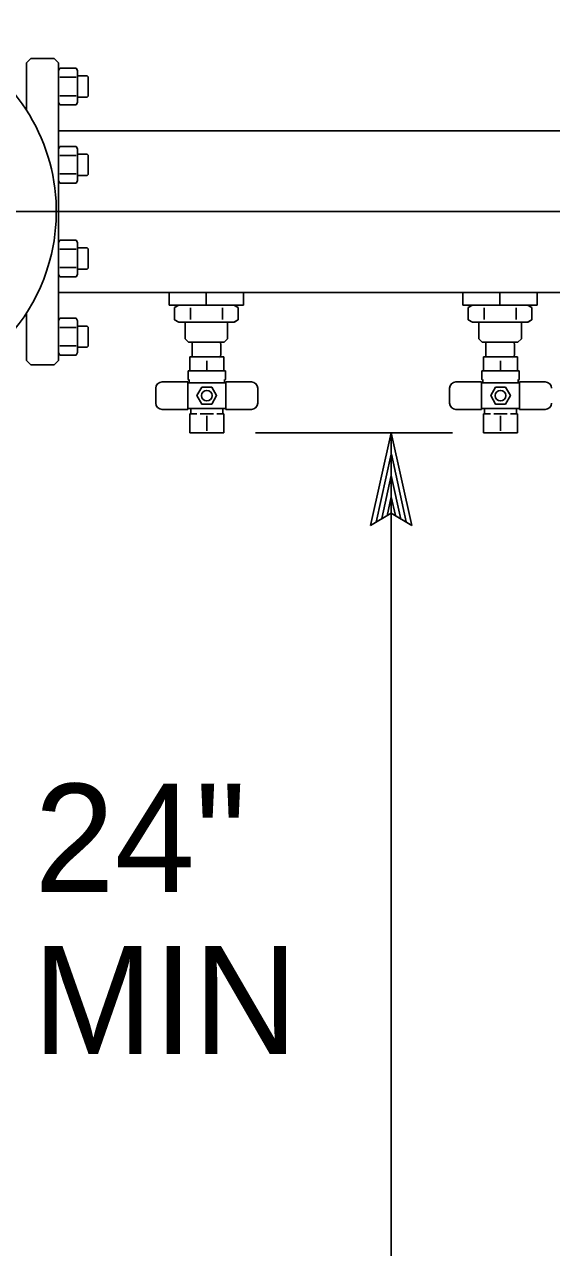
# Model space of a CAD drawing. Extents: x 6710407 to 6714861, y 1868090 to 1871317.
# Drawn here: x 6713841 to 6713875.1, y 1869906.9 to 1869986.1 of the extents above; entities that cross this region are included whole.
import ezdxf

# ---------------------------------------------------------------- set-up
doc = ezdxf.new("R2010")
doc.units = 0
doc.layers.add('Nongeo Data(60)', color=7, linetype='Continuous')

msp = doc.modelspace()

# ---------------------------------------------------------------- linework, layer by layer
at = {"layer": 'Nongeo Data(60)'}
for p, q in [((6713841.385, 1869983.89), (6713841.11, 1869983.614)), ((6713841.385, 1869983.89), (6713842.9, 1869983.89)), ((6713842.9, 1869983.89), (6713843.175, 1869983.614)), ((6713841.11, 1869980.534), (6713841.11, 1869983.614)), ((6713843.175, 1869983.614), (6713843.175, 1869979.484)), ((6713843.267, 1869983.268), (6713843.175, 1869983.108)), ((6713843.175, 1869981.043), (6713843.175, 1869983.108)), ((6713844.316, 1869983.268), (6713843.267, 1869983.268)), ((6713844.316, 1869983.268), (6713844.408, 1869983.108)), ((6713844.408, 1869981.043), (6713844.408, 1869983.108)), ((6713844.314, 1869982.672), (6713843.27, 1869982.672)), ((6713845.036, 1869982.764), (6713844.408, 1869982.764)), ((6713845.102, 1869982.698), (6713845.036, 1869982.764)), ((6713845.102, 1869981.453), (6713845.102, 1869982.698)), ((6713844.314, 1869981.48), (6713843.27, 1869981.48)), ((6713845.036, 1869981.387), (6713844.408, 1869981.387)), ((6713845.102, 1869981.453), (6713845.036, 1869981.387)), ((6713843.267, 1869980.883), (6713843.175, 1869981.043)), ((6713844.316, 1869980.883), (6713843.267, 1869980.883)), ((6713844.316, 1869980.883), (6713844.408, 1869981.043)), ((6713843.175, 1869964.342), (6713843.175, 1869979.484)), ((6713843.175, 1869979.209), (6713899.454, 1869979.209)), ((6713843.267, 1869978.202), (6713843.175, 1869978.042)), ((6713843.175, 1869975.977), (6713843.175, 1869978.042)), ((6713844.316, 1869978.202), (6713843.267, 1869978.202)), ((6713844.314, 1869977.606), (6713843.27, 1869977.606)), ((6713844.316, 1869978.202), (6713844.408, 1869978.042)), ((6713844.408, 1869975.977), (6713844.408, 1869978.042)), ((6713845.036, 1869977.698), (6713844.408, 1869977.698)), ((6713845.102, 1869977.632), (6713845.036, 1869977.698)), ((6713845.102, 1869976.387), (6713845.102, 1869977.632)), ((6713843.267, 1869975.817), (6713843.175, 1869975.977)), ((6713844.314, 1869976.414), (6713843.27, 1869976.414)), ((6713844.316, 1869975.817), (6713844.408, 1869975.977)), ((6713845.036, 1869976.321), (6713844.408, 1869976.321)), ((6713845.102, 1869976.387), (6713845.036, 1869976.321)), ((6713844.316, 1869975.817), (6713843.267, 1869975.817)), ((6713748.2, 1869973.985), (6713995.625, 1869973.985)), ((6713843.267, 1869972.139), (6713843.175, 1869971.979)), ((6713843.175, 1869969.914), (6713843.175, 1869971.979)), ((6713844.316, 1869972.139), (6713843.267, 1869972.139)), ((6713844.316, 1869972.139), (6713844.408, 1869971.979)), ((6713844.408, 1869969.914), (6713844.408, 1869971.979)), ((6713844.314, 1869971.542), (6713843.27, 1869971.542)), ((6713845.036, 1869971.635), (6713844.408, 1869971.635)), ((6713845.102, 1869971.569), (6713845.036, 1869971.635)), ((6713845.102, 1869970.324), (6713845.102, 1869971.569)), ((6713844.314, 1869970.35), (6713843.27, 1869970.35)), ((6713845.102, 1869970.324), (6713845.036, 1869970.258)), ((6713843.267, 1869969.754), (6713843.175, 1869969.914)), ((6713844.316, 1869969.754), (6713843.267, 1869969.754)), ((6713844.316, 1869969.754), (6713844.408, 1869969.914)), ((6713845.036, 1869970.258), (6713844.408, 1869970.258)), ((6713843.175, 1869968.747), (6713899.454, 1869968.747)), ((6713850.336, 1869967.921), (6713850.336, 1869968.747)), ((6713852.745, 1869967.921), (6713852.745, 1869968.747)), ((6713855.154, 1869967.921), (6713855.154, 1869968.747)), ((6713869.357, 1869967.921), (6713869.357, 1869968.747)), ((6713871.766, 1869967.921), (6713871.766, 1869968.747)), ((6713874.175, 1869967.921), (6713874.175, 1869968.747)), ((6713850.336, 1869967.921), (6713855.154, 1869967.921)), ((6713850.688, 1869967.761), (6713850.965, 1869967.921)), ((6713854.802, 1869967.761), (6713854.525, 1869967.921)), ((6713869.357, 1869967.921), (6713874.175, 1869967.921)), ((6713869.708, 1869967.761), (6713869.986, 1869967.921)), ((6713873.823, 1869967.761), (6713873.546, 1869967.921)), ((6713841.11, 1869967.422), (6713841.11, 1869964.342)), ((6713850.688, 1869967.761), (6713850.688, 1869966.98)), ((6713851.721, 1869967.757), (6713851.721, 1869966.984)), ((6713853.787, 1869967.757), (6713853.787, 1869966.984)), ((6713854.802, 1869967.761), (6713854.802, 1869966.98)), ((6713869.708, 1869967.761), (6713869.708, 1869966.98)), ((6713870.742, 1869967.757), (6713870.742, 1869966.984)), ((6713872.808, 1869967.757), (6713872.808, 1869966.984)), ((6713873.823, 1869967.761), (6713873.823, 1869966.98)), ((6713843.267, 1869967.072), (6713843.175, 1869966.913)), ((6713843.175, 1869964.848), (6713843.175, 1869966.913)), ((6713844.316, 1869967.072), (6713843.267, 1869967.072)), ((6713844.314, 1869966.476), (6713843.27, 1869966.476)), ((6713844.316, 1869967.072), (6713844.408, 1869966.913)), ((6713844.408, 1869964.848), (6713844.408, 1869966.913)), ((6713845.036, 1869966.569), (6713844.408, 1869966.569)), ((6713845.102, 1869966.503), (6713845.036, 1869966.569)), ((6713845.102, 1869965.258), (6713845.102, 1869966.503)), ((6713850.688, 1869966.98), (6713850.965, 1869966.82)), ((6713850.965, 1869966.82), (6713854.543, 1869966.82)), ((6713850.965, 1869966.82), (6713854.543, 1869966.82)), ((6713851.378, 1869965.75), (6713851.379, 1869966.82)), ((6713854.13, 1869965.75), (6713854.129, 1869966.82)), ((6713854.802, 1869966.98), (6713854.525, 1869966.82)), ((6713854.672, 1869966.894), (6713854.543, 1869966.82)), ((6713869.708, 1869966.98), (6713869.986, 1869966.82)), ((6713869.986, 1869966.82), (6713873.564, 1869966.82)), ((6713869.986, 1869966.82), (6713873.564, 1869966.82)), ((6713870.399, 1869965.75), (6713870.4, 1869966.82)), ((6713873.15, 1869965.75), (6713873.15, 1869966.82)), ((6713873.823, 1869966.98), (6713873.546, 1869966.82)), ((6713873.692, 1869966.894), (6713873.564, 1869966.82)), ((6713851.598, 1869965.531), (6713851.378, 1869965.75)), ((6713853.91, 1869965.531), (6713854.13, 1869965.75)), ((6713870.618, 1869965.531), (6713870.399, 1869965.75)), ((6713872.931, 1869965.531), (6713873.15, 1869965.75)), ((6713843.267, 1869964.688), (6713843.175, 1869964.848)), ((6713844.314, 1869965.284), (6713843.27, 1869965.284)), ((6713844.316, 1869964.688), (6713844.408, 1869964.848)), ((6713845.036, 1869965.192), (6713844.408, 1869965.192)), ((6713845.102, 1869965.258), (6713845.036, 1869965.192)), ((6713851.598, 1869965.531), (6713853.91, 1869965.531)), ((6713851.829, 1869965.325), (6713851.835, 1869965.531)), ((6713851.829, 1869964.774), (6713851.829, 1869965.325)), ((6713851.829, 1869964.774), (6713851.835, 1869964.567)), ((6713853.679, 1869965.325), (6713853.673, 1869965.531)), ((6713853.679, 1869964.774), (6713853.673, 1869964.567)), ((6713853.679, 1869964.774), (6713853.679, 1869965.325)), ((6713870.618, 1869965.531), (6713872.931, 1869965.531)), ((6713870.85, 1869965.325), (6713870.856, 1869965.531)), ((6713870.85, 1869964.774), (6713870.85, 1869965.325)), ((6713870.85, 1869964.774), (6713870.856, 1869964.567)), ((6713872.7, 1869965.325), (6713872.694, 1869965.531)), ((6713872.7, 1869964.774), (6713872.694, 1869964.567)), ((6713872.7, 1869964.774), (6713872.7, 1869965.325)), ((6713841.11, 1869964.342), (6713841.385, 1869964.066)), ((6713841.385, 1869964.066), (6713842.9, 1869964.066)), ((6713842.9, 1869964.066), (6713843.175, 1869964.342)), ((6713844.316, 1869964.688), (6713843.267, 1869964.688)), ((6713852.781, 1869964.567), (6713851.68, 1869964.567)), ((6713851.68, 1869963.664), (6713851.68, 1869964.567)), ((6713851.723, 1869964.456), (6713851.723, 1869964.456)), ((6713852.781, 1869964.567), (6713853.882, 1869964.567)), ((6713852.781, 1869964.316), (6713852.781, 1869963.664)), ((6713853.573, 1869964.456), (6713853.573, 1869964.456)), ((6713853.882, 1869963.664), (6713853.882, 1869964.567)), ((6713871.802, 1869964.567), (6713870.7, 1869964.567)), ((6713870.7, 1869963.664), (6713870.7, 1869964.567)), ((6713870.744, 1869964.456), (6713870.744, 1869964.456)), ((6713871.802, 1869964.567), (6713872.903, 1869964.567)), ((6713871.802, 1869964.316), (6713871.802, 1869963.664)), ((6713872.594, 1869964.456), (6713872.594, 1869964.456)), ((6713872.903, 1869963.664), (6713872.903, 1869964.567)), ((6713853.982, 1869963.664), (6713851.58, 1869963.664)), ((6713851.58, 1869963.664), (6713851.58, 1869963.112)), ((6713853.882, 1869963.664), (6713853.882, 1869963.805)), ((6713853.982, 1869963.664), (6713853.982, 1869963.112)), ((6713873.003, 1869963.664), (6713870.6, 1869963.664)), ((6713870.6, 1869963.664), (6713870.6, 1869963.112)), ((6713872.903, 1869963.664), (6713872.903, 1869963.805)), ((6713873.003, 1869963.664), (6713873.003, 1869963.112)), ((6713849.477, 1869962.062), (6713849.477, 1869962.541)), ((6713851.542, 1869962.954), (6713849.89, 1869962.954)), ((6713851.542, 1869962.062), (6713851.542, 1869962.954)), ((6713852.781, 1869962.888), (6713851.542, 1869962.888)), ((6713851.68, 1869963.063), (6713851.614, 1869963.063)), ((6713851.632, 1869963.026), (6713851.632, 1869962.888)), ((6713852.781, 1869962.888), (6713854.02, 1869962.888)), ((6713853.882, 1869963.063), (6713853.948, 1869963.063)), ((6713853.93, 1869963.026), (6713853.93, 1869962.888)), ((6713853.982, 1869963.063), (6713853.982, 1869963.063)), ((6713854.02, 1869962.954), (6713855.672, 1869962.954)), ((6713854.02, 1869962.062), (6713854.02, 1869962.954)), ((6713856.085, 1869962.062), (6713856.085, 1869962.541)), ((6713868.498, 1869962.062), (6713868.498, 1869962.541)), ((6713870.563, 1869962.954), (6713868.911, 1869962.954)), ((6713870.563, 1869962.062), (6713870.563, 1869962.954)), ((6713871.802, 1869962.888), (6713870.563, 1869962.888)), ((6713870.7, 1869963.063), (6713870.635, 1869963.063)), ((6713870.652, 1869963.026), (6713870.652, 1869962.888)), ((6713871.802, 1869962.888), (6713873.041, 1869962.888)), ((6713872.903, 1869963.063), (6713872.969, 1869963.063)), ((6713872.951, 1869963.026), (6713872.951, 1869962.888)), ((6713873.003, 1869963.063), (6713873.003, 1869963.063)), ((6713873.041, 1869962.954), (6713874.693, 1869962.954)), ((6713873.041, 1869962.062), (6713873.041, 1869962.954)), ((6713849.477, 1869962.062), (6713849.477, 1869961.583)), ((6713851.542, 1869962.062), (6713851.542, 1869961.17)), ((6713854.02, 1869962.062), (6713854.02, 1869961.17)), ((6713856.085, 1869962.062), (6713856.085, 1869961.583)), ((6713868.498, 1869962.062), (6713868.498, 1869961.583)), ((6713870.563, 1869962.062), (6713870.563, 1869961.17)), ((6713873.041, 1869962.062), (6713873.041, 1869961.17)), ((6713851.542, 1869961.17), (6713849.89, 1869961.17)), ((6713852.781, 1869961.236), (6713851.542, 1869961.236)), ((6713852.13, 1869960.876), (6713851.68, 1869960.876)), ((6713851.68, 1869960.876), (6713851.68, 1869959.659)), ((6713851.748, 1869961.226), (6713851.748, 1869960.911)), ((6713852.781, 1869960.876), (6713852.355, 1869960.876)), ((6713852.781, 1869961.236), (6713854.02, 1869961.236)), ((6713852.781, 1869960.876), (6713853.207, 1869960.876)), ((6713853.432, 1869960.876), (6713853.882, 1869960.876)), ((6713853.813, 1869961.226), (6713853.813, 1869960.911)), ((6713853.882, 1869960.876), (6713853.882, 1869959.659)), ((6713854.02, 1869961.17), (6713855.672, 1869961.17)), ((6713870.563, 1869961.17), (6713868.911, 1869961.17)), ((6713871.802, 1869961.236), (6713870.563, 1869961.236)), ((6713871.151, 1869960.876), (6713870.7, 1869960.876)), ((6713870.7, 1869960.876), (6713870.7, 1869959.659)), ((6713870.769, 1869961.226), (6713870.769, 1869960.911)), ((6713871.802, 1869960.876), (6713871.376, 1869960.876)), ((6713871.802, 1869961.236), (6713873.041, 1869961.236)), ((6713871.802, 1869960.876), (6713872.228, 1869960.876)), ((6713872.452, 1869960.876), (6713872.903, 1869960.876)), ((6713872.834, 1869961.226), (6713872.834, 1869960.911)), ((6713872.903, 1869960.876), (6713872.903, 1869959.659)), ((6713873.041, 1869961.17), (6713874.693, 1869961.17)), ((6713852.781, 1869959.787), (6713852.781, 1869960.748)), ((6713871.802, 1869959.787), (6713871.802, 1869960.748)), ((6713852.781, 1869959.659), (6713851.68, 1869959.659)), ((6713853.882, 1869959.659), (6713852.781, 1869959.659)), ((6713855.927, 1869959.659), (6713868.684, 1869959.659)), ((6713863.39, 1869953.659), (6713864.73, 1869959.659)), ((6713864.73, 1869959.659), (6713864.73, 1869959.659)), ((6713864.73, 1869959.659), (6713866.06, 1869953.659)), ((6713864.73, 1869959.659), (6713864.73, 1869898.618)), ((6713871.802, 1869959.659), (6713870.7, 1869959.659)), ((6713872.903, 1869959.659), (6713871.802, 1869959.659)), ((6713863.746, 1869953.875), (6713864.729, 1869958.279)), ((6713864.733, 1869958.268), (6713865.7, 1869953.894)), ((6713864.105, 1869954.109), (6713864.728, 1869956.896)), ((6713864.728, 1869956.896), (6713865.354, 1869954.071)), ((6713864.452, 1869954.285), (6713864.726, 1869955.515)), ((6713864.726, 1869955.515), (6713864.994, 1869954.306)), ((6713864.73, 1869954.459), (6713863.39, 1869953.659)), ((6713866.06, 1869953.659), (6713864.73, 1869954.459)), ((6713863.39, 1869953.659), (6713863.39, 1869953.659)), ((6713866.06, 1869953.659), (6713866.06, 1869953.659))]:
    msp.add_line(p, q, dxfattribs=at)
for points in [[(6713852.463, 1869962.612), (6713852.145, 1869962.062), (6713852.463, 1869961.511), (6713853.099, 1869961.511), (6713853.417, 1869962.062), (6713853.099, 1869962.612)], [(6713871.484, 1869962.612), (6713871.166, 1869962.062), (6713871.484, 1869961.511), (6713872.12, 1869961.511), (6713872.438, 1869962.062), (6713872.12, 1869962.612)]]:
    msp.add_lwpolyline(points, close=True, dxfattribs=at)
for centre in [(6713852.781, 1869962.062), (6713871.802, 1869962.062)]:
    msp.add_circle(centre, 0.344, dxfattribs=at)
for centre, radius, start, end in [((6713830.923, 1869973.978), 12.114, 346.86344, 180.73474), ((6713830.923, 1869973.978), 12.114, 180.91058, 346.86344), ((6713849.89, 1869962.541), 0.413, 90, 180), ((6713851.628, 1869963.112), 0.0481, 180, 242.72039), ((6713851.584, 1869963.026), 0.0481, 0, 62.72039), ((6713853.978, 1869963.026), 0.0481, 117.27961, 180), ((6713853.934, 1869963.112), 0.0481, 297.27961, 0), ((6713855.672, 1869962.541), 0.413, 0, 90), ((6713868.911, 1869962.541), 0.413, 90, 180), ((6713870.648, 1869963.112), 0.0481, 180, 242.72039), ((6713870.604, 1869963.026), 0.0481, 0, 62.72039), ((6713872.999, 1869963.026), 0.0481, 117.27961, 180), ((6713872.955, 1869963.112), 0.0481, 297.27961, 0), ((6713874.693, 1869962.541), 0.413, 0, 90), ((6713849.89, 1869961.583), 0.413, 180, 270), ((6713855.672, 1869961.583), 0.413, 270, 0), ((6713868.911, 1869961.583), 0.413, 180, 270), ((6713874.693, 1869961.583), 0.413, 270, 0), ((6713851.714, 1869960.911), 0.0344, 270, 0), ((6713853.848, 1869961.226), 0.0344, 164.17334, 180), ((6713853.848, 1869960.911), 0.0344, 180, 270), ((6713870.735, 1869960.911), 0.0344, 270, 0), ((6713872.869, 1869961.226), 0.0344, 164.17334, 180), ((6713872.869, 1869960.911), 0.0344, 180, 270)]:
    msp.add_arc(centre, radius, start, end, dxfattribs=at)

# ---------------------------------------------------------------- texts
for s, p in [('24"', (6713841.608, 1869929.938)), ('MIN', (6713841.518, 1869919.438))]:
    msp.add_text(s, height=7, dxfattribs=at).set_placement(p)

doc.saveas('drawing.dxf')
